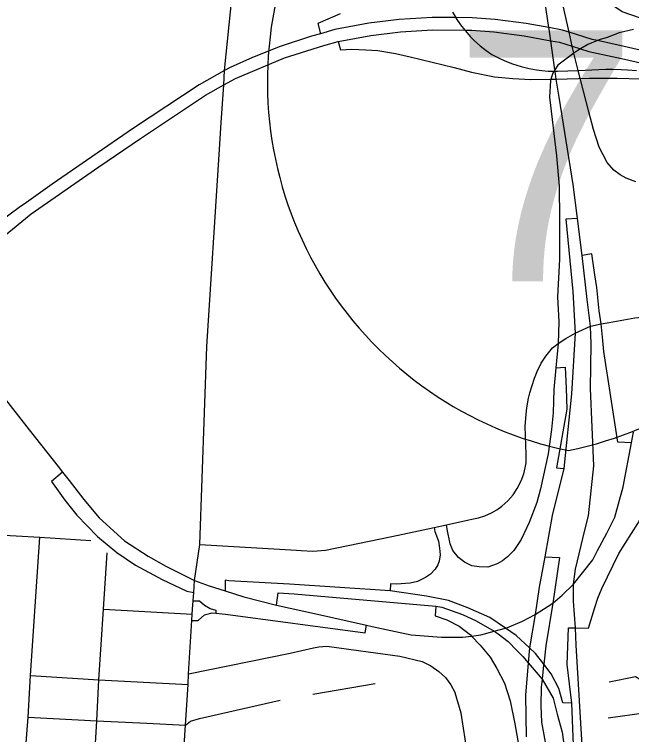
# Model space of a CAD drawing. Extents: x 1755200 to 1902939, y 644115 to 788070.
# Drawn here: x 1830183 to 1833258, y 717779 to 721369 of the extents above; entities that cross this region are included whole.
import ezdxf

# ---------------------------------------------------------------- set-up
doc = ezdxf.new("R2010")
doc.units = 0
for name, color, linetype in [('GM_X_City_Street', 7, 'Continuous'), ('GM_X_Interchange_Ramps', 7, 'Continuous'), ('GM_X_Interstate_Route', 7, 'Continuous'), ('GM_X_Interstate_Shield', 7, 'Continuous'), ('GM_X_State_Route', 7, 'Continuous')]:
    doc.layers.add(name, color=color, linetype=linetype)

msp = doc.modelspace()

# ---------------------------------------------------------------- linework, layer by layer
at = {"layer": 'GM_X_City_Street'}
for points in [[(1833052.9, 719815), (1833052.9, 719815), (1833107.4, 719826.7), (1833146, 719833.1), (1833273.7, 719856.1), (1833362, 719865.3), (1833397.4, 719877)], [(1832448.2, 718850), (1832462.2, 718853.1), (1832494.8, 718859.9), (1832527.4, 718870.3), (1832560.5, 718883.9), (1832587.6, 718899.3), (1832611.2, 718917.4), (1832642, 718945.1), (1832668.7, 718974.5), (1832689.1, 719006.7), (1832708.1, 719044.3), (1832720.8, 719078.7), (1832728, 719108.1), (1832732.7, 719133.9), (1832733.9, 719174.7), (1832728.7, 719314.2), (1832732.4, 719375.8), (1832736.5, 719408.5), (1832745.2, 719456.3), (1832751.6, 719482.9), (1832762.2, 719518.8), (1832774.2, 719556.4), (1832787.5, 719589.1), (1832808.2, 719631.3), (1832830.7, 719665.8), (1832864.7, 719706.3), (1832893.1, 719728.7), (1832930.9, 719754), (1832976.8, 719779.8), (1833052.9, 719815)], [(1832064.4, 718767.5), (1832274.7, 718811), (1832336.7, 718825.5), (1832448.2, 718850)], [(1829954.9, 718783.2), (1830310, 718764), (1830563.9, 718746.1)], [(1830237.2, 717675.6), (1830251.3, 717866.8), (1830263.8, 718073.6), (1830310, 718764)], [(1831588.7, 718697.8), (1831612.9, 718696.4), (1831670.1, 718692.8), (1831733, 718699), (1832064.4, 718767.5)], [(1831106.5, 718727.1), (1831588.7, 718697.8)], [(1830582.1, 717652.2), (1830593.4, 717848.4), (1830604.3, 718052.6), (1830627.3, 718403.7), (1830645.3, 718685.7)], [(1830627.3, 718403.7), (1831069.3, 718378.9)], [(1831051.4, 718082.4), (1831557.1, 718186), (1831673.5, 718211.2), (1831699.6, 718216.5), (1831739.2, 718220.7), (1832104.3, 718169.9), (1832215.1, 718144), (1832258, 718122.6), (1832298.6, 718093), (1832330.4, 718064.1), (1832357.7, 718028), (1832379.9, 717987.3)], [(1830263.8, 718073.6), (1830604.3, 718052.6), (1831048.3, 718029.6)], [(1833146.5, 718043), (1833277.6, 718069.7), (1833320.6, 718043)], [(1831669.8, 717981.1), (1831980.1, 718033.4)], [(1832564.9, 716790.2), (1832545.9, 716924), (1832485.8, 717323.4), (1832441.2, 717683.4), (1832409.5, 717886.1), (1832379.9, 717987.3)], [(1831035.3, 717826.8), (1831060.2, 717845.9), (1831105.6, 717860.3), (1831507.7, 717951.4)], [(1833141.5, 717862.8), (1833333.1, 717889.5)], [(1830251.3, 717866.8), (1830593.4, 717848.4), (1830842.9, 717835.8), (1831035.3, 717826.8)]]:
    msp.add_lwpolyline(points, dxfattribs=at)
at = {"layer": 'GM_X_Interchange_Ramps'}
for points in [[(1834349.7, 721038.2), (1834349.7, 721078.2), (1834111.4, 721122.4), (1833896.4, 721169.6), (1833883.8, 721172.3), (1833760.6, 721205.4), (1833542.2, 721270.9), (1833420.8, 721311.5), (1833350.7, 721333.7), (1833211.6, 721382.4), (1833155.5, 721419.4), (1833080.7, 721468.5), (1833030, 721519.4), (1832995.3, 721560.3), (1832941, 721651.3), (1832892.5, 721648.7)], [(1833279.6, 720533.8), (1833231, 720551.9), (1833201.2, 720569.1), (1833170.6, 720593.3), (1833137.5, 720630.7), (1833096.7, 720707.8), (1833068.8, 720794.6), (1833045, 720884), (1832992.8, 721089.9), (1832971.1, 721175.7), (1832965.9, 721196.2), (1832962.7, 721210.3), (1832946.8, 721280.6), (1832917.2, 721411.1)], [(1831805.9, 721371.5), (1831694.7, 721324.1), (1831708.9, 721272.3)], [(1832366, 721380.3), (1832382.3, 721353), (1832385, 721348.4), (1832406.2, 721317.4), (1832427.4, 721290.2), (1832430.2, 721286.6), (1832454.6, 721259), (1832476.1, 721237.1), (1832504.4, 721211.5), (1832533, 721188.6), (1832561.3, 721169.5), (1832594.9, 721151.8), (1832627, 721137.2), (1832665, 721122.4), (1832708.2, 721108.9), (1832747.3, 721099.4), (1832784.3, 721092.8), (1832811.5, 721089.3), (1832842.8, 721086.7), (1832872, 721086.1), (1832877.7, 721085.9), (1832888.5, 721085.7), (1832992.8, 721089.9), (1833094.4, 721094), (1833129.8, 721095.4), (1833165.1, 721095.7), (1833206.7, 721094.7), (1833237.7, 721092.9), (1833283.5, 721088.7)], [(1833366.5, 721176.5), (1833221.7, 721209.4), (1833089, 721238.6), (1833061.6, 721244.6), (1832946.8, 721280.6), (1832914.6, 721290.7), (1832846.6, 721303), (1832732.5, 721323.6), (1832578.9, 721343.3), (1832464.8, 721352.1), (1832382.3, 721353), (1832265.1, 721354.3), (1832100.6, 721343.3), (1831949.2, 721325.8), (1831779.9, 721293.4), (1831708.9, 721272.3), (1831663.9, 721259.9), (1831508.1, 721209.4), (1831369.9, 721154.6), (1831258, 721104.1), (1831230.7, 721088.9), (1831104.4, 721018.5), (1830777.5, 720801.2), (1830569.1, 720658.5), (1830371.6, 720522.4), (1830231.2, 720423.7), (1830213.6, 720410.9), (1830095.2, 720324.9)], [(1830127.9, 720260.5), (1830266.4, 720374.5), (1830603.3, 720608.7), (1830811.3, 720751.1), (1831135.9, 720966.9), (1831226.1, 721017.1), (1831285.2, 721050.1), (1831528.7, 721152.6), (1831724.9, 721213.9), (1831796.5, 721233.2), (1831958.6, 721264.2), (1832106.2, 721281.3), (1832266.8, 721292), (1832427.4, 721290.2), (1832462.1, 721289.9), (1832572.5, 721281.4), (1832722.9, 721262), (1832855.9, 721238), (1832899.6, 721230.1), (1832962.7, 721210.3), (1833004.1, 721197.3), (1833045.5, 721184.3), (1833208.2, 721148.7), (1833353.8, 721115.6)], [(1833267.1, 721294.2), (1833195.8, 721276.7), (1833136.1, 721253.4), (1833096.8, 721241.8), (1833089, 721238.6), (1833040, 721218.5), (1833004.1, 721197.3), (1832990.6, 721189.4), (1832971.1, 721175.7), (1832936.7, 721151.5), (1832891.6, 721116.6), (1832876.6, 721093.3), (1832872, 721086.1), (1832865.4, 721075.8), (1832855.8, 721046), (1832853.7, 721039.4), (1832848.7, 720956.4), (1832884.4, 720663.6), (1832897.1, 720513.4), (1832899.6, 720347.9), (1832899.6, 720149.3), (1832888.6, 719961.8), (1832896, 719836.8), (1832893.1, 719728.7), (1832881.3, 719607), (1832870.8, 719499.5), (1832866.9, 719383.7), (1832859.5, 719300.5), (1832842.8, 719179), (1832804.8, 719003.6), (1832785.6, 718935.4), (1832747.9, 718836.5), (1832708.7, 718752.1), (1832671.1, 718697.6), (1832639.7, 718665.5), (1832614.6, 718645.8), (1832588.7, 718630.9), (1832541.7, 718613.9), (1832498.5, 718615.3), (1832463, 718621), (1832426.3, 718638.8), (1832395.8, 718662.6), (1832368.3, 718697.6), (1832354.5, 718730), (1832340, 718803.5), (1832336.7, 718825.5)], [(1831796.5, 721233.2), (1831807.6, 721192.8), (1831864.6, 721195.4), (1831934, 721193.1), (1831993.9, 721188.2), (1832082.6, 721174), (1832155.8, 721157.5), (1832375, 721103.6), (1832460.1, 721080.3), (1832574.7, 721058.4), (1832666.7, 721048.7), (1832756, 721043.7), (1832855.8, 721046), (1832883.3, 721046.7), (1833048.1, 721050.5), (1833187, 721050.5), (1833304.2, 721048.6)], [(1832988.1, 720351.8), (1832930.7, 720347.8), (1832966, 719988), (1832976.8, 719779.8), (1832959.7, 719477), (1832920.7, 719105.6), (1832862.3, 718871.4), (1832826.6, 718665.8), (1832798.3, 718513.8), (1832778.7, 718378.3), (1832750, 718211), (1832743.2, 718137.7), (1832743.1, 718137.2), (1832729.6, 717976), (1832733.6, 717768.5)], [(1833257.8, 719233.6), (1833189.4, 719236.9), (1833119.3, 719688.8), (1833115.6, 719743.9), (1833107.4, 719826.7), (1833096.3, 719891.9), (1833085.8, 720008.4), (1833075.9, 720070.4), (1833060.5, 720174.9), (1833011.4, 720167.9)], [(1832979.3, 718311.1), (1833044.2, 718309.7), (1833074.8, 718413.6), (1833090.3, 718460.1), (1833110.1, 718507.8), (1833194.8, 718681.6), (1833289.7, 718832.1), (1833316, 718880.5), (1833351.8, 718971.8), (1833368, 719029.9), (1833375.8, 719076), (1833381.2, 719122.7), (1833390.1, 719194.5), (1833393.2, 719318.4), (1833421, 719602), (1833433.2, 719720.3), (1833460.3, 719823.9), (1833439, 719890.9)], [(1832881.3, 719607), (1832927.2, 719610.7), (1832932.7, 719505.9), (1832935.5, 719402), (1832883.6, 719108.2), (1832920.7, 719105.6)], [(1830422.9, 719088), (1830368.2, 719040.2), (1830434.1, 718947.2), (1830494.9, 718872.9), (1830597.9, 718766.5), (1830694.2, 718687.1), (1830787.2, 718624.6), (1830919, 718551.9), (1831042.3, 718494.5), (1831077.1, 718487.8)], [(1832274.7, 718811), (1832277.8, 718792.3), (1832296.9, 718743.9), (1832301.8, 718709.2), (1832303.9, 718675.7), (1832299.3, 718643.5), (1832293, 718626.2), (1832279.8, 718603.2), (1832256.1, 718578.4), (1832231, 718561.9), (1832192.5, 718542.2), (1832154.9, 718534.4), (1832086.8, 718529.9), (1832057.8, 718531.3), (1832055.8, 718496.3)], [(1832826.6, 718665.8), (1832899.9, 718662.8), (1832865.7, 718433.6), (1832831.1, 718222.5), (1832820.9, 718129.8), (1832820.3, 718125), (1832812.7, 718056.4), (1832808.1, 718015.3), (1832806.8, 717924.5), (1832808.8, 717840.6), (1832838.6, 717678), (1832861.5, 717523.2), (1832891, 717395.1), (1832894.4, 717374.6)], [(1832959.9, 717936.3), (1832915.1, 717937.3), (1832896.2, 718009.9), (1832856.9, 718083), (1832820.9, 718129.8), (1832779.8, 718183.2), (1832750, 718211), (1832683.5, 718273.1), (1832630, 718309.3), (1832551.5, 718362.3), (1832443.3, 718411.2), (1832345.6, 718447.5), (1832236.9, 718470), (1832055.8, 718496.3), (1831554.4, 718529.8), (1831251.3, 718546.4), (1831233.5, 718549.8), (1831233.1, 718496.3)], [(1831489.5, 718423.6), (1831497.8, 718485.7), (1831577.4, 718480.5), (1832283.7, 718419.1), (1832312.5, 718413.7), (1832416.5, 718378.5), (1832483.9, 718346.6), (1832573, 718294.1), (1832593.6, 718282), (1832642.9, 718243), (1832686.9, 718199.2), (1832716.9, 718168.3), (1832743.2, 718137.7), (1832812.7, 718056.4), (1832867.7, 717961.1), (1832887, 717880.9), (1832912.5, 717790.9), (1832924.5, 717706), (1832940.7, 717380.4), (1832970.2, 716787.5), (1832987.4, 716440.9), (1833017.2, 716166.8), (1832992.2, 716167.4)], [(1831074.1, 718446.2), (1831104.8, 718446.3), (1831131, 718425.2), (1831158, 718407.5), (1831187.6, 718399), (1831186.7, 718384.5)], [(1832283.7, 718419.1), (1832280.4, 718371.7), (1832337.4, 718350.6), (1832399.1, 718319.2), (1832455.5, 718276.4), (1832461.2, 718270.4), (1832503.4, 718225.3), (1832553.1, 718165.2), (1832587, 718109.4), (1832624.5, 718035.5), (1832653.8, 717946.9), (1832676.3, 717832.5), (1832697.2, 717720.7), (1832741.5, 717512.6), (1832765, 717516.4)], [(1831067.5, 718347.5), (1831099.7, 718347.5), (1831130.2, 718376.2), (1831169, 718386.4), (1831186.7, 718384.5), (1831234.9, 718379.6), (1831931, 718286.7), (1831937.5, 718324.5)], [(1833074.3, 716460.8), (1833028, 716455.3), (1833012.2, 716793.4), (1832984.7, 717385.9), (1832966.8, 717768.4), (1832959.9, 717936.3), (1832937.9, 718128.9), (1832944.2, 718311.8), (1832979.3, 718311.1)]]:
    msp.add_lwpolyline(points, dxfattribs=at)
at = {"layer": 'GM_X_Interstate_Route'}
for points in [[(1832897.6, 720956.4), (1832883.3, 721046.7), (1832877.7, 721085.9), (1832876.6, 721093.3), (1832855.9, 721238), (1832847.8, 721295), (1832846.6, 721303), (1832808, 721563.4), (1832807.4, 721568.1), (1832722.3, 722110.2), (1832672.4, 722547.3), (1832599.9, 723066.7), (1832566.1, 723301.1), (1832553.1, 723390.7), (1832492.7, 723837.7), (1832456.9, 724070.6), (1832447.9, 724162.5), (1832434.1, 724326.5), (1832421, 724497.7), (1832425.5, 724670.8), (1832439, 724919.4), (1832462.7, 725211)], [(1832988.1, 720351.8), (1832966.6, 720521.2), (1832897.6, 720956.4)], [(1833025.7, 718797.9), (1833042.9, 718869.9), (1833070.3, 719118.5), (1833053.1, 719505), (1833056.8, 719727.4), (1833052.9, 719815), (1833037.4, 719947.2), (1833011.4, 720167.9), (1832988.1, 720351.8)], [(1829279.7, 719988.5), (1829335.4, 719974.2), (1829419.9, 719949.6), (1829492.6, 719926.1), (1829558.8, 719895.2), (1829636.5, 719857.4), (1829673.1, 719839.5), (1829678.3, 719837), (1829696.6, 719826.1), (1829762.7, 719786.7), (1829911.1, 719676.3), (1830040.2, 719562.8), (1830120.5, 719473.6), (1830256.7, 719298.4), (1830402, 719115.2), (1830422.9, 719088), (1830455.9, 719045.2)], [(1833159.8, 718833.9), (1833174.7, 718863.2), (1833216.1, 719013.9), (1833257.8, 719233.6), (1833268.2, 719286)], [(1830455.9, 719045.2), (1830528.9, 718950.3), (1830606.4, 718859), (1830731.3, 718745.2), (1830850.1, 718669), (1830937.3, 718619), (1831081.4, 718547.6)], [(1833089.3, 718696.1), (1833134.3, 718783.7), (1833159.8, 718833.9)], [(1832968.6, 718529.6), (1832979.3, 718603.9), (1833025.7, 718797.9)], [(1832104.7, 718288.7), (1832160, 718277), (1832310.8, 718264.5), (1832417.4, 718264.4), (1832461.2, 718270.4), (1832507.8, 718276.8), (1832573, 718294.1), (1832630, 718309.3), (1832637.5, 718311.3), (1832715.5, 718345), (1832778.7, 718378.3), (1832865.7, 718433.6), (1832913.3, 718473.5), (1832968.6, 718529.6), (1833065.8, 718650.3), (1833089.3, 718696.1)], [(1831081.4, 718547.6), (1831153.6, 718521.2), (1831233.1, 718496.3)], [(1831233.1, 718496.3), (1831326.8, 718465.9), (1831489.5, 718423.6), (1831694.1, 718380.3), (1831937.5, 718324.5), (1831965.4, 718318.1), (1832104.7, 718288.7)], [(1833032.7, 717391.9), (1832981.5, 718224.8), (1832979.3, 718311.1), (1832968.3, 718443.8), (1832968.6, 718529.6)]]:
    msp.add_lwpolyline(points, dxfattribs=at)
at = {"layer": 'GM_X_Interstate_Shield'}
for centre, start, end in [((1833318.5, 721032.2), 165.8066, 258.463), ((1832568.5, 721032.2), 281.537, 14.1934)]:
    msp.add_arc(centre, 1875, start, end, dxfattribs=at)
at = {"layer": 'GM_X_State_Route'}
for points in [[(1831213.9, 720828.3), (1831226.1, 721017.1), (1831230.7, 721088.9), (1831268.5, 721465.6), (1831267, 721610.3), (1831278.7, 721719.5)], [(1831203.7, 720670.8), (1831213.9, 720828.3)], [(1831106.5, 718727.1), (1831142, 719712.9), (1831203.7, 720670.8)], [(1831079.2, 718517.7), (1831081.4, 718547.6), (1831106.5, 718727.1)], [(1830976.8, 716964), (1830986.1, 717107.4), (1831003.5, 717381.9), (1831022.3, 717623.2), (1831035.3, 717826.8), (1831048.3, 718029.6), (1831051.4, 718082.4), (1831067.5, 718347.5), (1831069.3, 718378.9), (1831071.1, 718404.6), (1831074.1, 718446.2), (1831077.1, 718487.8), (1831079.2, 718517.7)]]:
    msp.add_lwpolyline(points, dxfattribs=at)

# ---------------------------------------------------------------- texts
at = {"layer": 'GM_X_Interstate_Shield'}
msp.add_text('71', height=1250, dxfattribs=at).set_placement((1832366, 720038.9))

doc.saveas('drawing.dxf')
